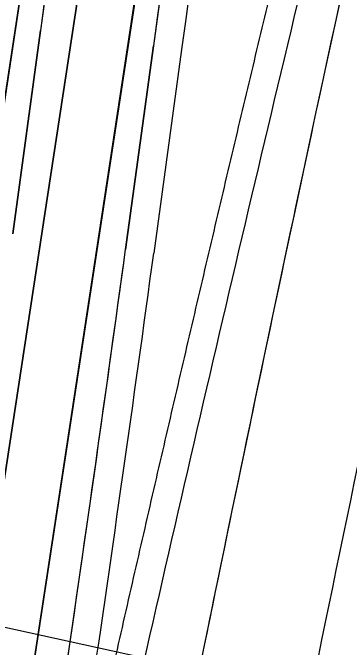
# Model space of a CAD drawing. Extents: x 14104283 to 14129344, y 8637090 to 8673339.
# Drawn here: x 14107977.5 to 14108048.4, y 8640076.6 to 8640210.4 of the extents above; entities that cross this region are included whole.
import ezdxf

# ---------------------------------------------------------------- set-up
doc = ezdxf.new("R2010")
doc.units = 0
for name, color, linetype in [('Default', 7, 'Continuous'), ('dsn_stg_shd_prev', 7, 'Continuous'), ('dsnNonPlotable', 7, 'Continuous'), ('dsnPaintPlaceBrokenLineWhite', 7, 'Continuous'), ('dsnPaintPlaceChannelizingLaneWhite', 7, 'Continuous'), ('dsnPaintPlaceEdgeLineLeftYellow', 7, 'Continuous'), ('dsnStgShadingPrevPav', 7, 'Continuous')]:
    doc.layers.add(name, color=color, linetype=linetype)

msp = doc.modelspace()

# ---------------------------------------------------------------- linework, layer by layer
at = {"layer": 'Default'}
for p, q in [((14107885.37, 8639599.61), (14107990.94, 8640291.61)), ((14107990.79, 8640290.82), (14107885.22, 8639598.83)), ((14108002.8, 8640289.8), (14107897.23, 8639597.8)), ((14107908.95, 8639595.21), (14108014.52, 8640287.2))]:
    msp.add_line(p, q, dxfattribs=at)
for centre, radius, start, end in [((14117350.61, 8638608.07), 9518.2, 168.915826, 170.320937), ((14119521.42, 8637460.89), 11808.99, 166.339341, 167.262962), ((14119581.23, 8637715.91), 11802, 167.610212, 168.776036), ((14119581.23, 8637715.91), 11802, 167.610212, 168.533379), ((14119581.23, 8637715.91), 11778, 167.610212, 168.776036)]:
    msp.add_arc(centre, radius, start, end, dxfattribs=at)
at = {"layer": 'dsn_stg_shd_prev'}
msp.add_arc((14119581.23, 8637715.91), 11768, 167.610212, 168.776036, dxfattribs=at)
msp.add_open_spline([(14107997.15, 8640065.69), (14107997.85, 8640068.79), (14107999.25, 8640074.98), (14108001.36, 8640084.27), (14108003.48, 8640093.55), (14108005.61, 8640102.84), (14108007.74, 8640112.12), (14108009.88, 8640121.4), (14108012.03, 8640130.68), (14108014.18, 8640139.95), (14108016.35, 8640149.23), (14108018.52, 8640158.5), (14108020.7, 8640167.77), (14108022.88, 8640177.04), (14108025.07, 8640186.31), (14108027.27, 8640195.57), (14108029.48, 8640204.83), (14108031.7, 8640214.1), (14108033.92, 8640223.35), (14108036.15, 8640232.61), (14108038.39, 8640241.87), (14108039.88, 8640248.03), (14108040.63, 8640251.12)], degree=3, dxfattribs=at)
at = {"layer": 'dsnNonPlotable'}
msp.add_lwpolyline([(14107218.44, 8638642.33), (14107554.83, 8640173.31), (14108541.3, 8639956.56), (14108204.91, 8638425.58)], close=True, dxfattribs=at)
at = {"layer": 'dsnPaintPlaceBrokenLineWhite'}
msp.add_line((14107897.23, 8639597.8), (14108002.8, 8640289.8), dxfattribs=at)
at = {"layer": 'dsnPaintPlaceChannelizingLaneWhite'}
msp.add_line((14107990.94, 8640291.61), (14107937.44, 8639940.91), dxfattribs=at)
msp.add_arc((14117350.61, 8638608.07), 9518.2, 168.915826, 170.320937, dxfattribs=at)
at = {"layer": 'dsnPaintPlaceEdgeLineLeftYellow'}
msp.add_line((14108014.66, 8640287.99), (14107967.08, 8639976.1), dxfattribs=at)
at = {"layer": 'dsnStgShadingPrevPav'}
for p, q in [((14107977.47, 8640163.73), (14107983.33, 8640206.65)), ((14107983.33, 8640206.65), (14107977.47, 8640163.73)), ((14108007.11, 8640203.4), (14108001.25, 8640160.48)), ((14108001.25, 8640160.48), (14108007.11, 8640203.4)), ((14108013.06, 8640202.59), (14108007.2, 8640159.67))]:
    msp.add_line(p, q, dxfattribs=at)
for centre, radius, start, end in [((14117407.82, 8638919.35), 9488, 167.610212, 172.222077), ((14117407.82, 8638919.35), 9482, 167.610212, 172.222077), ((14117407.82, 8638919.35), 9512, 169.413861, 172.222077), ((14117407.82, 8638919.35), 9488, 169.413861, 172.222077), ((14117407.82, 8638919.35), 9512, 171.702544, 172.222077), ((14098576.76, 8641447.78), 9512, 351.653537, 352.222077), ((14098576.76, 8641447.78), 9512, 351.672846, 352.222077), ((14098576.76, 8641447.78), 9518, 351.653537, 352.222077)]:
    msp.add_arc(centre, radius, start, end, dxfattribs=at)

doc.saveas('drawing.dxf')
